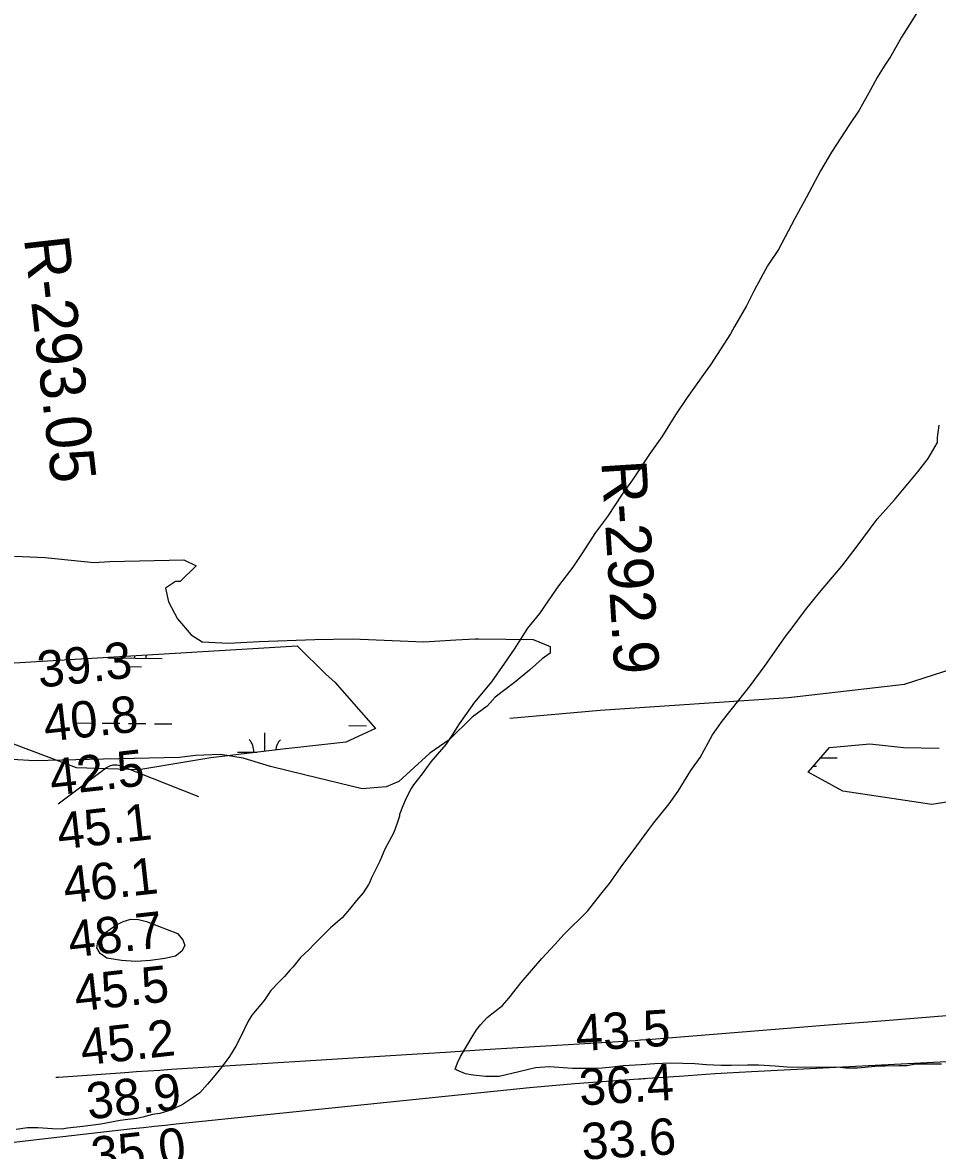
# Model space of a CAD drawing. Extents: x 3192986 to 3230865, y 867483 to 892886.
# Drawn here: x 3205784 to 3207468, y 881355 to 883432 of the extents above; entities that cross this region are included whole.
import ezdxf

# ---------------------------------------------------------------- set-up
doc = ezdxf.new("R2010")
doc.units = 0
for name, color, linetype in [('V-RIVR-RANG', 7, 'Continuous'), ('V-RIVR-RANG-IDEN', 7, 'Continuous'), ('V-SITE-VEGE', 7, 'Continuous'), ('V-TOPO-MAJR', 7, 'Continuous'), ('V-TOPO-MINR', 7, 'Continuous'), ('V-TOPO-SHOR', 7, 'Continuous'), ('V-WETL-SWMP', 7, 'Continuous')]:
    doc.layers.add(name, color=color, linetype=linetype)

msp = doc.modelspace()

# ---------------------------------------------------------------- linework, layer by layer
at = {"layer": 'V-SITE-VEGE'}
for p, q in [((3207467.8, 882667.6), (3207471, 882690.2)), ((3207467.7, 882658.2), (3207467.8, 882667.6)), ((3207450.6, 882629), (3207467.7, 882658.2)), ((3207431.7, 882604.6), (3207450.6, 882629)), ((3207389.1, 882553), (3207431.7, 882604.6)), ((3207356.9, 882517.3), (3207389.1, 882553)), ((3207318.1, 882464.7), (3207356.9, 882517.3)), ((3207291.6, 882430.8), (3207318.1, 882464.7)), ((3207250.9, 882382), (3207291.6, 882430.8)), ((3207225.3, 882350.1), (3207250.9, 882382)), ((3207198.8, 882314.4), (3207225.3, 882350.1)), ((3207189.3, 882303.1), (3207198.8, 882314.4)), ((3207150.5, 882247.7), (3207189.3, 882303.1)), ((3207123, 882210.1), (3207150.5, 882247.7)), ((3207102.2, 882183.8), (3207123, 882210.1)), ((3207071.9, 882145.3), (3207102.2, 882183.8)), ((3207053.9, 882119.9), (3207071.9, 882145.3)), ((3207031.1, 882078.5), (3207053.9, 882119.9)), ((3207014.1, 882054.1), (3207031.1, 882078.5)), ((3206990.4, 882016.5), (3207014.1, 882054.1)), ((3206974.3, 881993), (3206990.4, 882016.5)), ((3206945.9, 881958.3), (3206974.3, 881993)), ((3206936.4, 881946), (3206945.9, 881958.3)), ((3206908, 881906.6), (3206936.4, 881946)), ((3206889, 881881.2), (3206908, 881906.6)), ((3206864.4, 881846.4), (3206889, 881881.2)), ((3206848.3, 881826.7), (3206864.4, 881846.4)), ((3206823.7, 881795.7), (3206848.3, 881826.7)), ((3206780.2, 881752.6), (3206823.7, 881795.7)), ((3206764.1, 881734.7), (3206780.2, 881752.6)), ((3206739.5, 881708.4), (3206764.1, 881734.7)), ((3206701.7, 881664.3), (3206739.5, 881708.4)), ((3206678.9, 881635.2), (3206701.7, 881664.3)), ((3206667.6, 881622), (3206678.9, 881635.2)), ((3206639.2, 881599.5), (3206667.6, 881622)), ((3206619.4, 881577), (3206626.9, 881586.4)), ((3206626.9, 881586.4), (3206639.2, 881599.5)), ((3206609.9, 881561), (3206619.4, 881577)), ((3206590, 881528.1), (3206603.3, 881550.7)), ((3206603.3, 881550.7), (3206609.9, 881561)), ((3206584.3, 881515.9), (3206590, 881528.1)), ((3206580.5, 881504.6), (3206584.3, 881515.9)), ((3206583.3, 881502.7), (3206580.5, 881504.6)), ((3206599.3, 881496), (3206583.3, 881502.7)), ((3206728.4, 881506.8), (3206697.3, 881499.4)), ((3206753.8, 881508.6), (3206728.4, 881506.8)), ((3206796.2, 881505.6), (3206753.8, 881508.6)), ((3206832, 881505.5), (3206796.2, 881505.6)), ((3206850.9, 881506.4), (3206832, 881505.5)), ((3206869.7, 881508.2), (3206850.9, 881506.4)), ((3206889.5, 881510.9), (3206869.7, 881508.2)), ((3206922.5, 881512.7), (3206889.5, 881510.9)), ((3206947.9, 881514.5), (3206922.5, 881512.7)), ((3206977.2, 881515.3), (3206947.9, 881514.5)), ((3207021.4, 881514.2), (3206977.2, 881515.3)), ((3207043.1, 881512.2), (3207021.4, 881514.2)), ((3207069.5, 881511.2), (3207043.1, 881512.2)), ((3207088.3, 881511.1), (3207069.5, 881511.2)), ((3207118.5, 881512), (3207088.3, 881511.1)), ((3207138.3, 881511.9), (3207118.5, 881512)), ((3207169.3, 881509.9), (3207138.3, 881511.9)), ((3207191, 881507.9), (3207169.3, 881509.9)), ((3207289, 881507.5), (3207191, 881507.9)), ((3207299.3, 881506.6), (3207289, 881507.5)), ((3207321, 881506.5), (3207299.3, 881506.6)), ((3207334.2, 881507.4), (3207321, 881506.5)), ((3207358.7, 881510.1), (3207334.2, 881507.4)), ((3207371.9, 881510), (3207358.7, 881510.1)), ((3207397.3, 881510.9), (3207371.9, 881510)), ((3207411.5, 881510.8), (3207397.3, 881510.9)), ((3207427.5, 881513.6), (3207411.5, 881510.8)), ((3207475.6, 881513.4), (3207427.5, 881513.6)), ((3206613.4, 881493.2), (3206599.3, 881496)), ((3206636, 881491.2), (3206613.4, 881493.2)), ((3206661.4, 881491.1), (3206636, 881491.2)), ((3206697.3, 881499.4), (3206661.4, 881491.1))]:
    msp.add_line(p, q, dxfattribs=at)
for points in [[(3207434, 883456.3), (3207417.9, 883430), (3207401.7, 883404.6), (3207381.8, 883369.8), (3207369.5, 883351), (3207357.2, 883330.4), (3207344.8, 883307.8), (3207324, 883270.2), (3207306, 883243.9), (3207272.8, 883193.1), (3207252.9, 883158.3), (3207226.3, 883108.5), (3207205.4, 883070.9), (3207175.1, 883013.5), (3207155.2, 882983.5), (3207130.5, 882938.3), (3207116.3, 882910.1), (3207094.4, 882871.6), (3207086.9, 882858.4), (3207049.9, 882801.1), (3207040.4, 882787.9), (3207007.3, 882741), (3206985.5, 882709), (3206960.8, 882668.6), (3206939, 882638.5), (3206906.8, 882589.7), (3206887.9, 882563.3), (3206860.4, 882522), (3206838.6, 882492.9), (3206814, 882454.3), (3206796.9, 882429), (3206770.4, 882394.2), (3206752.4, 882368.8), (3206735.4, 882343.5), (3206713.6, 882316.2), (3206688.9, 882277.7), (3206670.9, 882252.3), (3206647.3, 882217.5), (3206616, 882180), (3206608.4, 882169.6), (3206587.6, 882140.5), (3206574.3, 882118.9), (3206563, 882102), (3206535.5, 882070.1), (3206519.4, 882048.4), (3206503.3, 882027.8), (3206499.5, 882021.2), (3206490, 882003.3), (3206483.4, 881987.3), (3206477.7, 881973.2), (3206477.7, 881970.4), (3206473.8, 881957.2), (3206467.2, 881940.3), (3206451, 881909.3), (3206441.5, 881887.6), (3206425.4, 881855.7), (3206423.5, 881849.1), (3206420.7, 881844.4), (3206411.2, 881829.3), (3206398.9, 881815.2), (3206385.6, 881799.3), (3206372.4, 881783.3), (3206350.6, 881764.6), (3206338.3, 881752.4), (3206321.3, 881735.5), (3206310.9, 881724.2), (3206295.8, 881710.1), (3206289.1, 881701.7), (3206281.6, 881692.3), (3206276.8, 881687.6), (3206266.4, 881675.4), (3206257, 881666), (3206240.9, 881649.1), (3206228.6, 881631.2), (3206205.9, 881604), (3206199.2, 881592.7), (3206185, 881563.6), (3206176.4, 881546.6), (3206165.1, 881527.8), (3206150.9, 881509), (3206146.1, 881502.5), (3206134.8, 881489.3), (3206124.4, 881477.1), (3206110.2, 881461.2), (3206096, 881450.8), (3206078, 881438.7), (3206066.7, 881434), (3206057.3, 881429.3), (3206052.6, 881427.5), (3206036.5, 881422.8), (3206023.3, 881421), (3206005.4, 881416.3)], [(3206005.4, 881416.3), (3205994.1, 881413.5), (3205978.1, 881411.7), (3205963.9, 881409.9), (3205928.1, 881403.4), (3205895.1, 881398.9), (3205866.8, 881396.1), (3205856.5, 881394.3), (3205839.5, 881394.4), (3205812.2, 881396.3), (3205793.3, 881396.4), (3205772.6, 881393.7)]]:
    msp.add_lwpolyline(points, dxfattribs=at)
at = {"layer": 'V-TOPO-MAJR'}
msp.add_lwpolyline([(3207903.7, 881539.7), (3207125.4, 881499.4), (3207092.1, 881497.6), (3207058.9, 881495.7), (3207025.7, 881493.5), (3206992.4, 881491.3), (3206934.3, 881487.1), (3206930.2, 881486.8), (3206926, 881486.5), (3206921.9, 881486.2), (3206917.7, 881485.9), (3206842.4, 881480.5), (3206800.6, 881477.3), (3206758.8, 881473.9), (3206717.1, 881470), (3206675.4, 881465.9), (3206066.9, 881403.2), (3206046.8, 881401), (3206026.7, 881398.9), (3206006.6, 881396.7), (3205986.5, 881394.4), (3205799.5, 881373.1), (3205685.9, 881359.8)], dxfattribs=at)
at = {"layer": 'V-TOPO-MINR'}
for points in [[(3205849.6, 881992.9), (3205938.5, 882060.1), (3205944.6, 882063.3), (3205950.8, 882065.1), (3205957.3, 882065), (3205963.9, 882063.5), (3206107.7, 882006.7)], [(3206082.9, 881732), (3206077.2, 881721.9), (3206065.3, 881712.3), (3206046.2, 881708.3), (3206019.4, 881704.6), (3205992.7, 881703), (3205965.9, 881704.8), (3205939.2, 881708.9), (3205927.1, 881717.6), (3205920.7, 881727.6), (3205922.8, 881739.2), (3205930.4, 881752), (3205955.7, 881769.8), (3205969.3, 881776.5), (3205983.2, 881780.4), (3205997.7, 881779.9), (3206012.5, 881776.6), (3206069, 881754.4), (3206079.1, 881742.9), (3206082.9, 881732)], [(3207484.5, 881602.5), (3207371.9, 881593.6), (3207259.3, 881584.6), (3207146.7, 881575.6), (3206942.1, 881559.1), (3206931.8, 881558.3), (3206921.5, 881557.6), (3206911.3, 881556.9), (3206901, 881556.2), (3206778, 881548.7), (3206706.2, 881544.3), (3206634.4, 881539.9), (3206562.6, 881535.4), (3206490.8, 881530.9), (3206058, 881503.7), (3206036.5, 881502.3), (3206015.1, 881500.9), (3205993.6, 881499.4), (3205972.1, 881498), (3205850.5, 881489.4), (3205845.3, 881489.1)]]:
    msp.add_lwpolyline(points, dxfattribs=at)
at = {"layer": 'V-TOPO-SHOR'}
for points in [[(3205769.2, 882449.3), (3205825.7, 882446.7), (3205915.5, 882437.4), (3205944.8, 882439.2), (3206080.9, 882442.1), (3206103.8, 882431.4), (3206074.2, 882402.4), (3206065.8, 882402.5), (3206046.9, 882390.1), (3206052.9, 882365), (3206069.3, 882333.4), (3206094.2, 882303.9), (3206114.9, 882291.1), (3206163, 882288.6), (3206219.6, 882292.2), (3206322.1, 882295.4), (3206391.2, 882296.8), (3206464.4, 882294), (3206522.9, 882291.3), (3206581.5, 882294.9), (3206617.1, 882296.7), (3206623.4, 882296.6), (3206723.8, 882295.6), (3206734.2, 882291.4), (3206755.1, 882282.8), (3206754.9, 882270.2), (3206740.2, 882259.9), (3206717, 882239.2), (3206689.6, 882216.5), (3206653.7, 882189.6), (3206638.9, 882173), (3206611.5, 882152.4), (3206569.3, 882110.9), (3206533.5, 882086.2), (3206497.6, 882053.1), (3206476.5, 882034.4), (3206453.4, 882024.2), (3206409.4, 882020.5), (3206302.9, 882046.6), (3206240.3, 882061.9), (3206190.3, 882077), (3206148.5, 882083.7), (3206102.4, 882082), (3206073.1, 882078.1), (3205932.9, 882075.3), (3205805.3, 882072.4), (3205765.5, 882074.9)], [(3206681.1, 882150.5), (3206847.4, 882165.5), (3207193.8, 882188.7), (3207407.1, 882213.2), (3207567.4, 882264.9), (3207807.3, 882289.2), (3207913.8, 882288.2), (3208099.5, 882206.5), (3208205.4, 882152.2), (3208311.4, 882097.9), (3208417.7, 882070.2), (3208497.3, 882042.8), (3208657.1, 882041.3), (3208709, 881907.6), (3208735.4, 881880.7), (3208815, 881853.3), (3208948.4, 881878.6)]]:
    msp.add_lwpolyline(points, dxfattribs=at)
at = {"layer": 'V-WETL-SWMP'}
for p, q in [((3205941, 882261.6), (3206041, 882260.6)), ((3205991, 882261.1), (3205991, 882266.1)), ((3205978.8, 882245.8), (3206002.8, 882245.5)), ((3205882.9, 882142.1), (3205914.9, 882141.7)), ((3205930.9, 882141.6), (3205962.9, 882141.3)), ((3205978.9, 882141.1), (3206010.9, 882140.8)), ((3206026.9, 882140.6), (3206058.9, 882140.3)), ((3206229.8, 882089.9), (3206230.1, 882123.9)), ((3206384.8, 882137.1), (3206416.8, 882136.8)), ((3206179.8, 882088.4), (3206215, 882088.1)), ((3207240, 882062.6), (3207245.4, 882062.6)), ((3207253, 882077.9), (3207283.5, 882077.6))]:
    msp.add_line(p, q, dxfattribs=at)
msp.add_lwpolyline([(3206289.7, 882283.9), (3206343, 882231), (3206358.8, 882216.8), (3206433.8, 882131.5), (3206379.3, 882106.3), (3206262.9, 882093.9), (3206130.4, 882077.8), (3205997.8, 882055.6), (3205883.6, 882059.3), (3205712.2, 882123.8), (3205571.9, 882119.8), (3205413.4, 882108.1), (3205248.9, 882100.4), (3205064.1, 882071), (3204907.6, 882057.2), (3204836, 882092.3), (3204822.4, 882126.6), (3204907.6, 882193.5), (3205046.2, 882215.6), (3205188.7, 882233.6), (3205359, 882229.1), (3205505.1, 882215), (3205665.9, 882246.8)], close=True, dxfattribs=at)
msp.add_lwpolyline([(3207528.1, 882002.8), (3207457.8, 881991.8), (3207293.8, 882016.2), (3207230.2, 882051.2), (3207268.9, 882096.7), (3207343.2, 882103.6), (3207405.2, 882096.7), (3207471.3, 882095.8)], dxfattribs=at)
for centre, start, end in [((3205935.7, 882262.1), 358.6685, 4.5943), ((3206046.2, 882261), 169.6635, 180.2121), ((3206174.5, 882088.9), 358.6685, 40.2121), ((3206285, 882087.9), 138.6685, 172.7065), ((3207288.8, 882078), 179.177, 180.2121)]:
    msp.add_arc(centre, 35.2, start, end, dxfattribs=at)

# ---------------------------------------------------------------- texts
at = {"layer": 'V-RIVR-RANG'}
for s, rotation, p in [('39.3', 6.3683, (3205815, 882206.6)), ('40.8', 6.3683, (3205826.3, 882107.2)), ('42.5', 6.3683, (3205837.7, 882007.9)), ('45.1', 6.3683, (3205851.4, 881908.8)), ('46.1', 6.3683, (3205862.7, 881809.4)), ('48.7', 6.3683, (3205871.7, 881709.8)), ('45.5', 6.3683, (3205883, 881610.4)), ('43.5', 3.4583, (3206803.8, 881537.4)), ('45.2', 6.3683, (3205894.3, 881511.1)), ('36.4', 3.4583, (3206810.1, 881437.6)), ('38.9', 6.3683, (3205905.4, 881411.7)), ('35.0', 6.3683, (3205914.1, 881312)), ('33.6', 3.4583, (3206814.5, 881337.7))]:
    msp.add_text(s, height=67, rotation=rotation, dxfattribs=at).set_placement(p)
at = {"layer": 'V-RIVR-RANG-IDEN'}
for s, rotation, p in [('R-293.05', 276.5078, (3205786.5, 883034.3)), ('R-292.9', 273.6006, (3206849.1, 882623.5))]:
    msp.add_text(s, height=83, rotation=rotation, dxfattribs=at).set_placement(p)

doc.saveas('drawing.dxf')
